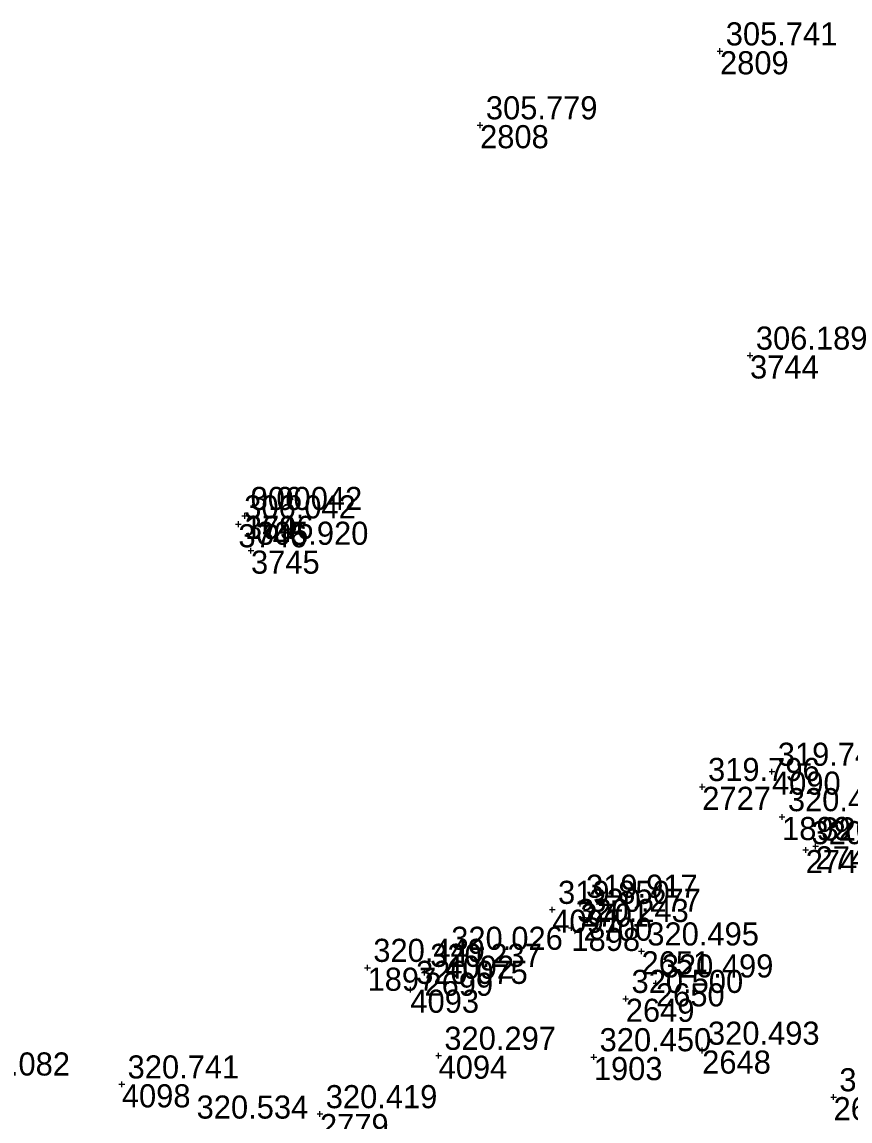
# Model space of a CAD drawing. Extents: x -829398 to -819400, y -1074439 to -1067977.
# Drawn here: x -822035.8 to -821992.7, y -1070333 to -1070276 of the extents above; entities that cross this region are included whole.
import ezdxf

# ---------------------------------------------------------------- set-up
doc = ezdxf.new("R2010")
doc.units = 0
for name, color, linetype in [('Vrstva 60', 7, 'Continuous'), ('Vrstva 61', 7, 'Continuous'), ('Čísla bodů_doměření_2012', 7, 'Continuous')]:
    doc.layers.add(name, color=color, linetype=linetype)

# ---------------------------------------------------------------- blocks, each defined once
blk = doc.blocks.new('BOD')
at = {"layer": 'Čísla bodů_doměření_2012'}
for p, q in [((-0.15, 0), (0.15, 0)), ((0, -0.15), (0, 0.15))]:
    blk.add_line(p, q, dxfattribs=at)

msp = doc.modelspace()

# ---------------------------------------------------------------- block references
at = {"layer": 'Vrstva 60'}
for p in [(-821999.477, -1070277.486), (-821999.477, -1070277.486), (-822011.944, -1070281.325), (-822011.944, -1070281.325), (-821997.914, -1070293.283), (-821997.914, -1070293.283), (-822024.17, -1070301.61), (-822024.17, -1070301.61), (-822024.503, -1070302.047), (-822023.849, -1070303.416), (-822023.849, -1070303.416), (-821996.774, -1070314.892), (-821996.774, -1070314.892), (-822000.397, -1070315.682), (-822000.397, -1070315.682), (-821996.25, -1070317.25), (-821996.25, -1070317.25), (-821995.022, -1070318.964), (-821995.022, -1070318.964), (-821994.507, -1070318.773), (-821994.507, -1070318.773), (-822008.193, -1070322.063), (-822008.193, -1070322.063), (-822006.736, -1070321.744), (-822006.736, -1070321.744), (-822006.57, -1070322.475), (-822006.57, -1070322.475), (-822007.198, -1070323.006), (-822007.198, -1070323.006), (-822013.745, -1070324.449), (-822013.745, -1070324.449), (-822003.554, -1070324.223), (-822003.554, -1070324.223), (-822017.793, -1070325.075), (-822017.793, -1070325.075), (-822014.837, -1070325.334), (-822014.837, -1070325.334), (-822002.803, -1070325.886), (-822002.803, -1070325.886), (-822015.567, -1070326.217), (-822015.567, -1070326.217), (-822004.373, -1070326.687), (-822004.373, -1070326.687), (-822000.402, -1070329.377), (-822000.402, -1070329.377), (-822014.101, -1070329.642), (-822014.101, -1070329.642), (-822006.032, -1070329.716), (-822006.032, -1070329.716), (-822030.562, -1070331.13), (-822030.562, -1070331.13), (-821993.573, -1070331.796), (-821993.573, -1070331.796), (-822020.265, -1070332.673), (-822020.265, -1070332.673)]:
    msp.add_blockref('BOD', p, dxfattribs=at)

# ---------------------------------------------------------------- texts
for s, p in [('2809', (-821999.477, -1070278.686)), ('2808', (-822011.944, -1070282.525)), ('3744', (-821997.914, -1070294.483)), ('3746', (-822024.503, -1070303.247)), ('3746', (-822024.17, -1070302.81)), ('169', (-822024.17, -1070302.81)), ('3745', (-822023.849, -1070304.616)), ('4090', (-821996.774, -1070316.092)), ('2727', (-822000.397, -1070316.882)), ('1899', (-821996.25, -1070318.45)), ('2740', (-821995.022, -1070320.164)), ('2741', (-821994.507, -1070319.973)), ('2701', (-822006.736, -1070322.944)), ('4091', (-822008.193, -1070323.263)), ('2700', (-822006.57, -1070323.675)), ('1898', (-822007.198, -1070324.206)), ('2651', (-822003.554, -1070325.423)), ('4092', (-822013.745, -1070325.649)), ('1897', (-822017.793, -1070326.275)), ('2699', (-822014.837, -1070326.534)), ('2650', (-822002.803, -1070327.086)), ('4093', (-822015.567, -1070327.417)), ('2649', (-822004.373, -1070327.887)), ('2648', (-822000.402, -1070330.577)), ('4094', (-822014.101, -1070330.842)), ('1903', (-822006.032, -1070330.916)), ('4098', (-822030.562, -1070332.33)), ('2691', (-821993.573, -1070332.996)), ('2779', (-822020.265, -1070333.873))]:
    msp.add_text(s, height=1.2, dxfattribs=at).set_placement(p)
at = {"layer": 'Vrstva 61'}
for s, p in [('305.741', (-821999.177, -1070277.186)), ('305.779', (-822011.644, -1070281.025)), ('306.189', (-821997.614, -1070292.983)), ('306.042', (-822023.87, -1070301.31)), ('0.000', (-822023.87, -1070301.31)), ('306.042', (-822024.203, -1070301.747)), ('305.920', (-822023.549, -1070303.116)), ('319.741', (-821996.474, -1070314.592)), ('319.796', (-822000.097, -1070315.382)), ('320.426', (-821995.95, -1070316.95)), ('320.529', (-821994.722, -1070318.664)), ('320.527', (-821994.207, -1070318.473)), ('319.917', (-822006.436, -1070321.444)), ('319.850', (-822007.893, -1070321.763)), ('320.277', (-822006.27, -1070322.175)), ('320.243', (-822006.898, -1070322.706)), ('320.026', (-822013.445, -1070324.149)), ('320.495', (-822003.254, -1070323.923)), ('320.449', (-822017.493, -1070324.775)), ('320.237', (-822014.537, -1070325.034)), ('320.075', (-822015.267, -1070325.917)), ('320.499', (-822002.503, -1070325.586)), ('320.500', (-822004.073, -1070326.387)), ('320.297', (-822013.801, -1070329.342)), ('320.450', (-822005.732, -1070329.416)), ('320.493', (-822000.102, -1070329.077)), ('320.082', (-822039.056, -1070330.676)), ('320.741', (-822030.262, -1070330.83)), ('320.460', (-821993.273, -1070331.496)), ('320.419', (-822019.965, -1070332.373)), ('320.534', (-822026.676, -1070332.913))]:
    msp.add_text(s, height=1.2, dxfattribs=at).set_placement(p)

doc.saveas('drawing.dxf')
